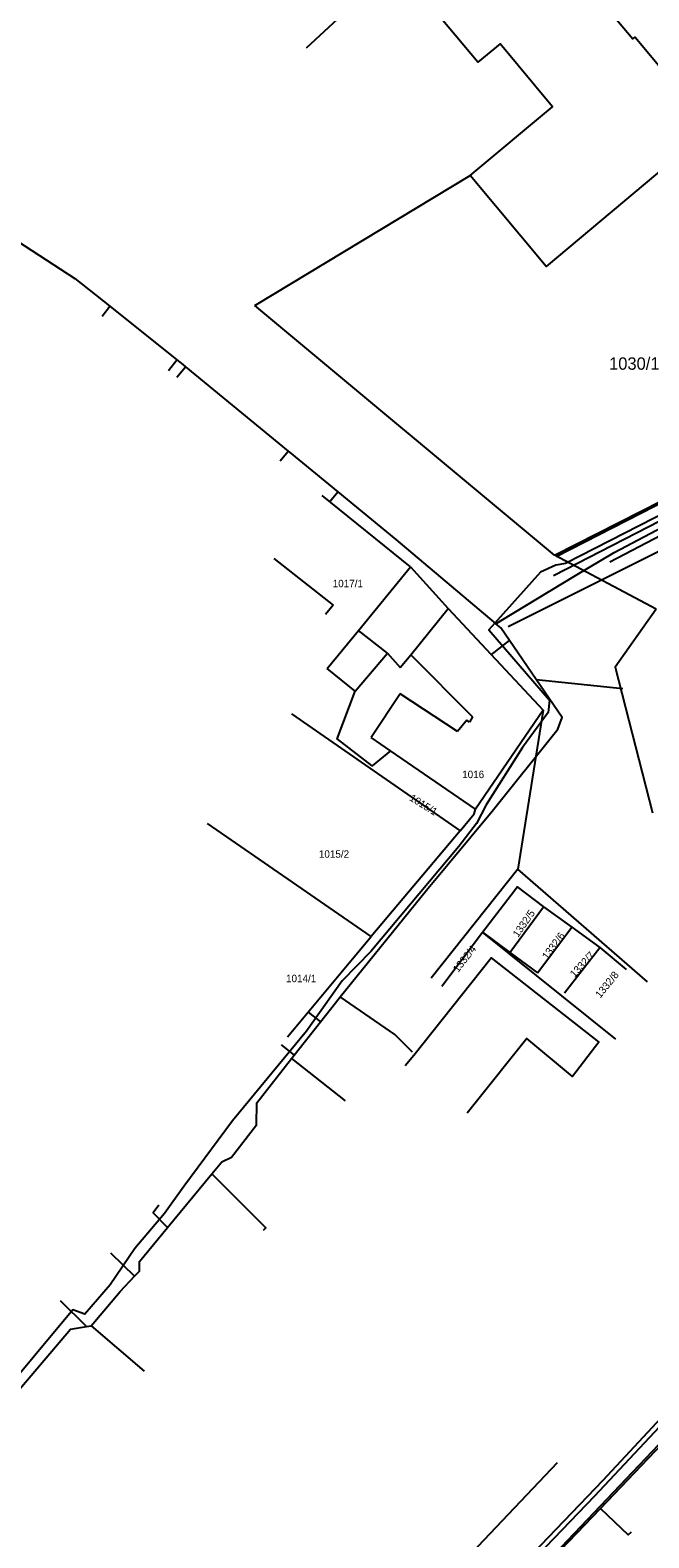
# Model space of a CAD drawing. Extents: x -601580 to 4, y -1204314 to 4.
# Drawn here: x -600140.2 to -600077.5, y -1203602.1 to -1203449.5 of the extents above; entities that cross this region are included whole.
import ezdxf

# ---------------------------------------------------------------- set-up
doc = ezdxf.new("R2010")
doc.units = 0
for name, color, linetype in [('00-INNOGY-NTL', 7, 'Continuous'), ('00-KN-HRANICE PARCEL', 7, 'Continuous'), ('00-KN-PARC. CISLA', 7, 'Continuous'), ('00-KN-VNITRNI KRESBA', 7, 'Continuous'), ('00-POLOHOPIS', 7, 'Continuous'), ('00-SITE KOM. KABEL', 7, 'Continuous'), ('00-VAK-VODA-RAD IGIS', 7, 'Continuous')]:
    doc.layers.add(name, color=color, linetype=linetype)

msp = doc.modelspace()

# ---------------------------------------------------------------- linework, layer by layer
at = {"layer": '00-INNOGY-NTL'}
for p, q in [((-600132.89, -1203478.43), (-600132.11, -1203477.44)), ((-600126.17, -1203483.93), (-600125.32, -1203482.86)), ((-600125.32, -1203484.62), (-600124.45, -1203483.56)), ((-600114.87, -1203493.1), (-600114.05, -1203492.1)), ((-600109.82, -1203497.19), (-600109.02, -1203496.22)), ((-600093.47, -1203512.72), (-600091.61, -1203511.29)), ((-600088.92, -1203515.22), (-600080.15, -1203516.13)), ((-600112.01, -1203548.9), (-600110.77, -1203549.88)), ((-600114.77, -1203552.2), (-600113.43, -1203553.25)), ((-600113.7, -1203553.6), (-600108.29, -1203557.87)), ((-600132.06, -1203573.27), (-600129.61, -1203575.63)), ((-600137.17, -1203578.1), (-600134.5, -1203580.73)), ((-600134, -1203580.66), (-600128.65, -1203585.25))]:
    msp.add_line(p, q, dxfattribs=at)
for points in [[(-600160.13, -1203455.22), (-600149.55, -1203464.2), (-600144.11, -1203468.69), (-600141.49, -1203470.85), (-600135.66, -1203474.61), (-600132.11, -1203477.44), (-600125.32, -1203482.86), (-600124.73, -1203483.33), (-600124.45, -1203483.56), (-600114.05, -1203492.1), (-600113.92, -1203492.21), (-600109.02, -1203496.22), (-600103.14, -1203501.04), (-600092.99, -1203509.59)], [(-600143.14, -1203589.26), (-600136.1, -1203580.99), (-600134.5, -1203580.73), (-600134, -1203580.66), (-600131.09, -1203577.18), (-600129.61, -1203575.63), (-600129.13, -1203575.13), (-600129.11, -1203574.14), (-600126.28, -1203570.71), (-600121.79, -1203565.29), (-600120.78, -1203564.07), (-600119.79, -1203563.59), (-600117.27, -1203560.3), (-600117.24, -1203558.09), (-600113.7, -1203553.6), (-600113.43, -1203553.25), (-600110.77, -1203549.88), (-600109.25, -1203547.95), (-600108.77, -1203547.36), (-600100.02, -1203536.57), (-600093.38, -1203528.56), (-600086.71, -1203520.25), (-600086.29, -1203519.06), (-600088.92, -1203515.22), (-600091.61, -1203511.29), (-600092.51, -1203509.98), (-600092.99, -1203509.59), (-600092.47, -1203509.25), (-600084.92, -1203504.7), (-600081.03, -1203502.37), (-600071.29, -1203497.23)], [(-600101.46, -1203552.96), (-600103.23, -1203551.16), (-600108.77, -1203547.36)], [(-600121.79, -1203565.29), (-600116.31, -1203570.73), (-600116.59, -1203571.02)], [(-600127.17, -1203568.45), (-600127.73, -1203569.22), (-600126.28, -1203570.71)], [(-600087.18, -1203604.16), (-600082.4, -1203599.15), (-600072.72, -1203588.99)], [(-600082.4, -1203599.15), (-600079.6, -1203601.82), (-600079.26, -1203601.53)]]:
    msp.add_lwpolyline(points, dxfattribs=at)
at = {"layer": '00-KN-HRANICE PARCEL'}
for p, q in [((-600117.42, -1203477.35), (-600095.6, -1203464.21)), ((-600087.07, -1203502.64), (-600117.42, -1203477.35)), ((-600087.07, -1203502.64), (-600048.71, -1203483.17)), ((-600101.66, -1203503.83), (-600110.6, -1203496.58)), ((-600076.75, -1203508.12), (-600087.07, -1203502.64)), ((-600113.72, -1203518.69), (-600096.63, -1203530.54)), ((-600088.22, -1203518.34), (-600095.08, -1203528.37)), ((-600088.22, -1203518.34), (-600090.77, -1203534.42)), ((-600095.19, -1203528.83), (-600095.08, -1203528.37)), ((-600096.63, -1203530.54), (-600095.19, -1203528.83)), ((-600096.63, -1203530.54), (-600105.64, -1203541.26)), ((-600090.77, -1203534.42), (-600099.57, -1203545.46)), ((-600077.65, -1203545.83), (-600090.77, -1203534.42)), ((-600091.58, -1203542.86), (-600088.16, -1203538.23)), ((-600088.16, -1203538.23), (-600085.32, -1203540.29)), ((-600088.8, -1203544.91), (-600085.32, -1203540.29)), ((-600085.32, -1203540.29), (-600082.46, -1203542.35)), ((-600107.54, -1203543.52), (-600105.64, -1203541.26)), ((-600098.47, -1203546.28), (-600094.36, -1203540.81)), ((-600094.36, -1203540.81), (-600091.58, -1203542.86)), ((-600080.84, -1203551.64), (-600094.36, -1203540.81)), ((-600114.12, -1203551.39), (-600107.54, -1203543.52)), ((-600091.58, -1203542.86), (-600088.8, -1203544.91)), ((-600086.05, -1203546.94), (-600082.46, -1203542.35)), ((-600082.46, -1203542.35), (-600079.81, -1203544.58))]:
    msp.add_line(p, q, dxfattribs=at)
for points in [[(-600095.6, -1203464.21), (-600087.25, -1203457.23), (-600092.58, -1203450.86), (-600094.84, -1203452.72), (-600098.54, -1203448.29), (-600096.28, -1203446.4), (-600105.04, -1203435.86), (-600103.34, -1203434.44), (-600101.96, -1203435.84), (-600095.61, -1203430.53), (-600092.14, -1203434.74)], [(-600092.14, -1203434.74), (-600088.17, -1203439.56), (-600086.77, -1203438.38), (-600083, -1203442.84), (-600084.39, -1203444.07), (-600079.11, -1203450.37), (-600078.89, -1203450.18), (-600071.17, -1203459.39), (-600087.9, -1203473.42), (-600095.6, -1203464.21)], [(-600110.11, -1203514.12), (-600106.93, -1203510.25), (-600101.66, -1203503.83)], [(-600101.66, -1203503.83), (-600097.83, -1203508.02), (-600088.22, -1203518.34)], [(-600076.75, -1203508.12), (-600080.92, -1203513.98), (-600077.12, -1203528.72)], [(-600095.08, -1203528.37), (-600103.68, -1203522.45), (-600105.53, -1203523.96), (-600109.09, -1203521.22), (-600107.25, -1203516.4), (-600110.11, -1203514.12)], [(-600105.64, -1203541.26), (-600113.61, -1203535.76), (-600122.21, -1203529.82)], [(-600094.36, -1203540.81), (-600091.13, -1203536.59), (-600090.84, -1203536.22), (-600088.16, -1203538.23)], [(-600102.18, -1203554.3), (-600101.32, -1203553.26), (-600093.47, -1203543.4), (-600082.56, -1203551.95), (-600085.25, -1203555.41), (-600089.86, -1203551.56), (-600095.24, -1203558.29), (-600095.91, -1203559.13)]]:
    msp.add_lwpolyline(points, dxfattribs=at)
at = {"layer": '00-KN-VNITRNI KRESBA'}
for p, q in [((-600112.18, -1203451.27), (-600107.68, -1203447.09)), ((-600115.49, -1203502.97), (-600109.49, -1203507.71)), ((-600109.49, -1203507.71), (-600110.26, -1203508.66)), ((-600101.61, -1203512.73), (-600097.83, -1203508.02)), ((-600103.98, -1203512.56), (-600106.93, -1203510.25)), ((-600107.25, -1203516.4), (-600103.98, -1203512.56)), ((-600103.98, -1203512.56), (-600102.7, -1203514.01)), ((-600102.7, -1203514.01), (-600101.61, -1203512.73)), ((-600101.61, -1203512.73), (-600095.37, -1203519)), ((-600102.71, -1203516.66), (-600105.64, -1203521.1)), ((-600096.9, -1203520.5), (-600102.71, -1203516.66)), ((-600095.37, -1203519), (-600095.68, -1203519.55)), ((-600095.96, -1203519.33), (-600096.9, -1203520.5)), ((-600095.68, -1203519.55), (-600095.96, -1203519.33)), ((-600103.68, -1203522.45), (-600105.64, -1203521.1))]:
    msp.add_line(p, q, dxfattribs=at)
at = {"layer": '00-POLOHOPIS'}
for p, q in [((-600048.57, -1203483.17), (-600086.89, -1203502.79)), ((-600047.53, -1203484.37), (-600087.15, -1203504.73)), ((-600047.04, -1203485.38), (-600081.44, -1203503.34)), ((-600110.34, -1203619.36), (-600086.76, -1203594.49))]:
    msp.add_line(p, q, dxfattribs=at)
at = {"layer": '00-SITE KOM. KABEL'}
for points in [[(-600053.06, -1203486.66), (-600085.94, -1203503.47), (-600086.93, -1203503.65), (-600088.48, -1203504.37), (-600093.71, -1203510.2), (-600087.58, -1203517.31), (-600087.69, -1203518.55), (-600090.31, -1203522.12), (-600093.99, -1203527.93), (-600094.97, -1203529.8), (-600096.74, -1203532.15), (-600105.67, -1203542.76), (-600108.58, -1203545.72), (-600112.18, -1203550.82), (-600119.71, -1203559.92), (-600124.64, -1203566.55), (-600126.59, -1203569.28), (-600129.58, -1203572.85), (-600132.1, -1203576.51), (-600134.65, -1203579.47), (-600135.88, -1203579.04), (-600143.96, -1203588.71)], [(-600053.06, -1203486.66), (-600085.94, -1203503.47), (-600086.93, -1203503.65), (-600088.48, -1203504.37), (-600093.71, -1203510.2), (-600087.58, -1203517.31), (-600087.69, -1203518.55), (-600090.31, -1203522.12), (-600093.99, -1203527.93), (-600094.97, -1203529.8), (-600096.74, -1203532.15), (-600105.67, -1203542.76), (-600108.58, -1203545.72), (-600112.18, -1203550.82), (-600119.71, -1203559.92), (-600124.64, -1203566.55), (-600126.59, -1203569.28), (-600129.58, -1203572.85), (-600132.1, -1203576.51), (-600134.65, -1203579.47), (-600135.88, -1203579.04), (-600143.96, -1203588.71)], [(-600115.4, -1203633.77), (-600091.63, -1203608.58), (-600069.91, -1203585.76), (-600053.83, -1203568.99), (-600047.93, -1203562.4), (-600047.03, -1203563.4), (-600046.98, -1203563.89)]]:
    msp.add_lwpolyline(points, dxfattribs=at)
at = {"layer": '00-VAK-VODA-RAD IGIS'}
for points in [[(-599997.62, -1203461.22), (-600008.49, -1203467.87), (-600032.61, -1203480.45), (-600060.78, -1203494.4), (-600091.77, -1203509.88)], [(-600071.06, -1203584.23), (-600074.02, -1203587.57), (-600082.15, -1203596.33), (-600094.8, -1203609.48), (-600107.54, -1203622.42), (-600119.79, -1203635.42), (-600132.13, -1203648.68), (-600144.62, -1203661.82), (-600157.22, -1203674.96), (-600169.87, -1203688), (-600178.36, -1203696.67), (-600190.86, -1203709.88), (-600198.98, -1203718.66), (-600207.1, -1203727.65), (-600215.03, -1203736.89), (-600226.38, -1203750.64), (-600226.92, -1203751.09)], [(-600070.96, -1203585.1), (-600075.43, -1203589.86), (-600083, -1203597.91), (-600095.42, -1203610.79), (-600108.07, -1203623.63), (-600120.6, -1203636.97), (-600132.94, -1203650.15), (-600145.14, -1203663.11), (-600157.9, -1203676.31), (-600170.46, -1203689.24), (-600178.64, -1203697.86), (-600191.3, -1203710.97), (-600199.46, -1203719.8), (-600207.54, -1203728.87), (-600215.34, -1203737.96), (-600219.35, -1203742.8)]]:
    msp.add_lwpolyline(points, dxfattribs=at)

# ---------------------------------------------------------------- texts
at = {"layer": '00-KN-PARC. CISLA'}
for s, height, p in [('1030/1', 1.25, (-600081.53, -1203483.86)), ('1017/1', 0.75, (-600109.54, -1203505.88)), ('1016', 0.75, (-600096.42, -1203525.21)), ('1015/2', 0.75, (-600110.94, -1203533.27)), ('1014/1', 0.75, (-600114.27, -1203545.87))]:
    msp.add_text(s, height=height, dxfattribs=at).set_placement(p)
for s, rotation, p in [('1015/1', 328, (-600101.83, -1203527.41)), ('1332/5', 55, (-600090.75, -1203541.39)), ('1332/4', 52, (-600096.83, -1203544.94)), ('1332/6', 53, (-600087.8, -1203543.63)), ('1332/7', 47, (-600085.03, -1203545.45)), ('1332/8', 51, (-600082.42, -1203547.54))]:
    msp.add_text(s, height=0.75, rotation=rotation, dxfattribs=at).set_placement(p)

doc.saveas('drawing.dxf')
